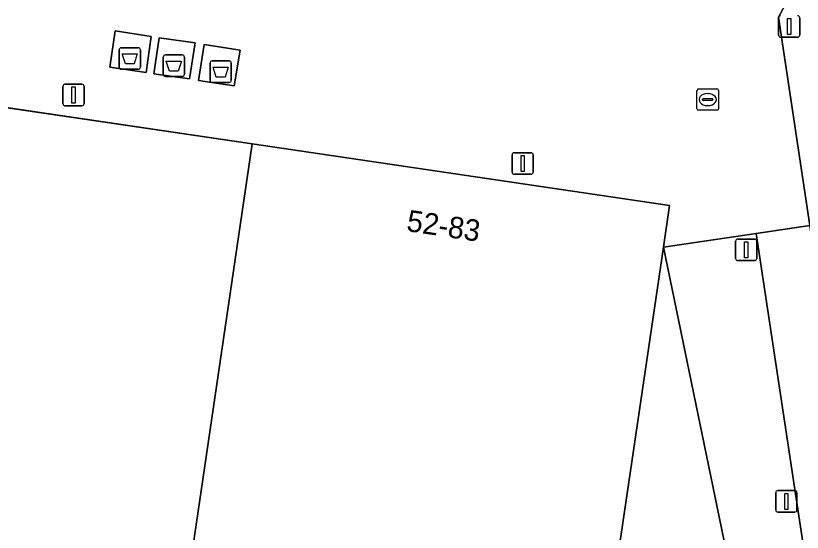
# Model space of a CAD drawing. Extents: x 164148 to 165261, y 382513 to 383432.
# Drawn here: x 164328.88 to 164365.49, y 383093.19 to 383117.26 of the extents above; entities that cross this region are included whole.
import ezdxf

# ---------------------------------------------------------------- set-up
doc = ezdxf.new("R2010")
doc.units = 0
for name, color, linetype in [('IMGEO_Afval_apart_plaats', 7, 'Continuous'), ('IMGEO_Brandkraan', 7, 'Continuous'), ('IMGEO_Groenvoorziening', 7, 'Continuous'), ('IMGEO_Lichtmast', 7, 'Continuous'), ('IMGEO_Muur', 7, 'Continuous'), ('IMGEO_Pand', 7, 'Continuous'), ('IMGEO_Pand_nummerreeks', 7, 'Continuous'), ('IMGEO_Verkeersbordpaal', 7, 'Continuous'), ('IMGEO_Voetgangersgebied_open', 7, 'Continuous'), ('IMGEO_Voetpad_gesloten', 7, 'Continuous'), ('IMGEO_Voetpad_open', 7, 'Continuous')]:
    doc.layers.add(name, color=color, linetype=linetype)

msp = doc.modelspace()

# ---------------------------------------------------------------- linework, layer by layer
at = {"layer": 'IMGEO_Afval_apart_plaats'}
for p, q in [((164333.694, 383114.864), (164333.694, 383115.664)), ((164333.694, 383115.664), (164333.694, 383114.864)), ((164333.794, 383115.764), (164334.584, 383115.764)), ((164334.584, 383115.764), (164333.794, 383115.764)), ((164334.684, 383115.664), (164334.684, 383114.864)), ((164334.684, 383114.864), (164334.684, 383115.664)), ((164335.748, 383114.529), (164335.748, 383115.329)), ((164335.748, 383115.329), (164335.748, 383114.529)), ((164335.848, 383115.429), (164336.638, 383115.429)), ((164336.638, 383115.429), (164335.848, 383115.429)), ((164336.738, 383115.329), (164336.738, 383114.529)), ((164336.738, 383114.529), (164336.738, 383115.329)), ((164337.928, 383114.252), (164337.928, 383115.052)), ((164337.928, 383115.052), (164337.928, 383114.252)), ((164338.028, 383115.152), (164338.818, 383115.152)), ((164338.818, 383115.152), (164338.028, 383115.152)), ((164338.918, 383115.052), (164338.918, 383114.252)), ((164338.918, 383114.252), (164338.918, 383115.052)), ((164334.584, 383114.764), (164333.794, 383114.764)), ((164333.794, 383114.764), (164334.584, 383114.764)), ((164336.638, 383114.429), (164335.848, 383114.429)), ((164335.848, 383114.429), (164336.638, 383114.429)), ((164338.818, 383114.152), (164338.028, 383114.152)), ((164338.028, 383114.152), (164338.818, 383114.152))]:
    msp.add_line(p, q, dxfattribs=at)
for points in [[(164333.837, 383115.478), (164334.541, 383115.478), (164334.392, 383115.008), (164333.986, 383115.008), (164333.837, 383115.478)], [(164335.891, 383115.143), (164336.595, 383115.143), (164336.446, 383114.673), (164336.04, 383114.673), (164335.891, 383115.143)], [(164338.071, 383114.866), (164338.775, 383114.866), (164338.626, 383114.396), (164338.22, 383114.396), (164338.071, 383114.866)]]:
    msp.add_lwpolyline(points, dxfattribs=at)
for centre, start, end in [((164333.794, 383115.664), 90, 180), ((164333.794, 383115.664), 90, 180), ((164334.584, 383115.664), 0, 90), ((164334.584, 383115.664), 360, 90), ((164335.848, 383115.329), 90, 180), ((164335.848, 383115.329), 90, 180), ((164336.638, 383115.329), 0, 90), ((164336.638, 383115.329), 360, 90), ((164333.794, 383114.864), 180, 270), ((164333.794, 383114.864), 180, 270), ((164334.584, 383114.864), 270, 0), ((164334.584, 383114.864), 270, 0), ((164338.028, 383115.052), 90, 180), ((164338.028, 383115.052), 90, 180), ((164338.818, 383115.052), 0, 90), ((164338.818, 383115.052), 360, 90), ((164335.848, 383114.529), 180, 270), ((164335.848, 383114.529), 180, 270), ((164336.638, 383114.529), 270, 0), ((164336.638, 383114.529), 270, 0), ((164338.028, 383114.252), 180, 270), ((164338.028, 383114.252), 180, 270), ((164338.818, 383114.252), 270, 0), ((164338.818, 383114.252), 270, 0)]:
    msp.add_arc(centre, 0.1, start, end, dxfattribs=at)
at = {"layer": 'IMGEO_Brandkraan'}
for p, q in [((164360.593, 383112.923), (164360.593, 383113.775)), ((164360.668, 383113.849), (164361.52, 383113.849)), ((164361.594, 383113.775), (164361.594, 383112.923)), ((164360.852, 383113.343), (164360.852, 383113.355)), ((164360.895, 383113.392), (164361.293, 383113.392)), ((164361.081, 383113.629), (164361.106, 383113.629)), ((164361.336, 383113.355), (164361.336, 383113.343)), ((164361.29, 383113.306), (164360.892, 383113.306)), ((164361.104, 383113.069), (164361.079, 383113.069)), ((164361.52, 383112.849), (164360.668, 383112.849))]:
    msp.add_line(p, q, dxfattribs=at)
for points in [[(164360.593, 383112.923), (164360.593, 383113.775)], [(164360.668, 383113.849), (164361.52, 383113.849)], [(164361.594, 383113.775), (164361.594, 383112.923)], [(164361.52, 383112.849), (164360.668, 383112.849)]]:
    msp.add_lwpolyline(points, dxfattribs=at)
for centre, radius, start, end in [((164360.67, 383113.773), 0.0765, 91.552, 178.448), ((164360.67, 383113.773), 0.0765, 91.552, 178.448), ((164361.518, 383113.773), 0.0765, 1.552, 88.448), ((164361.518, 383113.773), 0.0765, 1.552, 88.448), ((164360.892, 383113.352), 0.0403, 85.8775, 175.7526), ((164360.889, 383113.342), 0.0366, 178.938, 274.7102), ((164361.293, 383113.349), 0.043, 264.8664, 352.4533), ((164361.297, 383113.354), 0.0386, 1.7309, 96.639), ((164360.67, 383112.925), 0.0765, 181.552, 268.448), ((164360.67, 383112.925), 0.0765, 181.552, 268.448), ((164361.518, 383112.925), 0.0765, 271.552, 358.448), ((164361.518, 383112.925), 0.0765, 271.552, 358.448)]:
    msp.add_arc(centre, radius, start, end, dxfattribs=at)
for centre, major_axis, ratio, start_param, end_param in [((164361.08, 383113.349), (-0.387, 0.002), 0.722429, 4.712389, 7.853982), ((164361.105, 383113.349), (-0.39, 0.002), 0.717154, 1.570796, 4.712389)]:
    msp.add_ellipse(centre, major_axis=major_axis, ratio=ratio, start_param=start_param, end_param=end_param, dxfattribs=at)
at = {"layer": 'IMGEO_Groenvoorziening'}
for points in [[(164384.016, 383152.889), (164372.909, 383132.94), (164364.381, 383117.193), (164365.844, 383107.485), (164374.414, 383051.19), (164377.4, 383050.755), (164378.916, 383061.2), (164399.172, 383200.803), (164390.354, 383202.053), (164390.119, 383199.218), (164386.886, 383161.611)], [(164254.571, 383078.324), (164255.594, 383087.219), (164253.324, 383078.548), (164251.222, 383070.415), (164371.573, 383052.659), (164363.352, 383107.117), (164359.03, 383106.478), (164362.538, 383089.476), (164360.08, 383065.785)], [(164360.08, 383065.785), (164362.538, 383089.476), (164359.03, 383106.478), (164352.923, 383064.994), (164333.515, 383067.867), (164279.36, 383075.889), (164259.944, 383078.76), (164263.913, 383105.479), (164260.71, 383106.327), (164260.334, 383104.906), (164262.702, 383104.279), (164262.093, 383101.978), (164259.628, 383102.631), (164255.594, 383087.219), (164254.571, 383078.324)]]:
    msp.add_lwpolyline(points, dxfattribs=at)
at = {"layer": 'IMGEO_Lichtmast'}
for p, q in [((164364.387, 383116.356), (164364.387, 383117.156)), ((164364.387, 383117.156), (164364.387, 383116.356)), ((164365.377, 383117.156), (164365.377, 383116.356)), ((164365.377, 383116.356), (164365.377, 383117.156)), ((164365.277, 383116.256), (164364.487, 383116.256)), ((164364.487, 383116.256), (164365.277, 383116.256)), ((164331.177, 383114.063), (164331.967, 383114.063)), ((164331.967, 383114.063), (164331.177, 383114.063)), ((164331.077, 383113.163), (164331.077, 383113.963)), ((164331.077, 383113.963), (164331.077, 383113.163)), ((164332.067, 383113.963), (164332.067, 383113.163)), ((164332.067, 383113.163), (164332.067, 383113.963)), ((164331.967, 383113.063), (164331.177, 383113.063)), ((164331.177, 383113.063), (164331.967, 383113.063)), ((164351.983, 383109.973), (164351.983, 383110.773)), ((164351.983, 383110.773), (164351.983, 383109.973)), ((164352.083, 383110.873), (164352.873, 383110.873)), ((164352.873, 383110.873), (164352.083, 383110.873)), ((164352.973, 383110.773), (164352.973, 383109.973)), ((164352.973, 383109.973), (164352.973, 383110.773)), ((164352.873, 383109.873), (164352.083, 383109.873)), ((164352.083, 383109.873), (164352.873, 383109.873)), ((164364.256, 383094.231), (164364.256, 383095.031)), ((164364.256, 383095.031), (164364.256, 383094.231)), ((164364.356, 383095.131), (164365.146, 383095.131)), ((164365.146, 383095.131), (164364.356, 383095.131)), ((164365.246, 383095.031), (164365.246, 383094.231)), ((164365.246, 383094.231), (164365.246, 383095.031)), ((164365.146, 383094.131), (164364.356, 383094.131)), ((164364.356, 383094.131), (164365.146, 383094.131))]:
    msp.add_line(p, q, dxfattribs=at)
for points in [[(164364.807, 383117.131), (164364.957, 383117.131), (164364.957, 383116.381), (164364.807, 383116.381), (164364.807, 383117.131)], [(164331.497, 383113.938), (164331.647, 383113.938), (164331.647, 383113.188), (164331.497, 383113.188), (164331.497, 383113.938)], [(164352.403, 383110.748), (164352.553, 383110.748), (164352.553, 383109.998), (164352.403, 383109.998), (164352.403, 383110.748)], [(164364.676, 383095.006), (164364.826, 383095.006), (164364.826, 383094.256), (164364.676, 383094.256), (164364.676, 383095.006)]]:
    msp.add_lwpolyline(points, dxfattribs=at)
for centre, start, end in [((164364.487, 383117.156), 90, 180), ((164364.487, 383117.156), 90, 180), ((164365.277, 383117.156), 0, 90), ((164365.277, 383117.156), 360, 90), ((164364.487, 383116.356), 180, 270), ((164364.487, 383116.356), 180, 270), ((164365.277, 383116.356), 270, 0), ((164365.277, 383116.356), 270, 0), ((164331.177, 383113.963), 90, 180), ((164331.177, 383113.963), 90, 180), ((164331.967, 383113.963), 0, 90), ((164331.967, 383113.963), 360, 90), ((164331.177, 383113.163), 180, 270), ((164331.177, 383113.163), 180, 270), ((164331.967, 383113.163), 270, 0), ((164331.967, 383113.163), 270, 0), ((164352.083, 383110.773), 90, 180), ((164352.083, 383110.773), 90, 180), ((164352.873, 383110.773), 0, 90), ((164352.873, 383110.773), 360, 90), ((164352.083, 383109.973), 180, 270), ((164352.083, 383109.973), 180, 270), ((164352.873, 383109.973), 270, 0), ((164352.873, 383109.973), 270, 0), ((164364.356, 383095.031), 90, 180), ((164364.356, 383095.031), 90, 180), ((164365.146, 383095.031), 0, 90), ((164365.146, 383095.031), 360, 90), ((164364.356, 383094.231), 180, 270), ((164364.356, 383094.231), 180, 270), ((164365.146, 383094.231), 270, 0), ((164365.146, 383094.231), 270, 0)]:
    msp.add_arc(centre, 0.1, start, end, dxfattribs=at)
at = {"layer": 'IMGEO_Muur'}
msp.add_lwpolyline([(164339.895, 383111.289), (164323.49, 383113.707), (164285.133, 383115.032)], dxfattribs=at)
at = {"layer": 'IMGEO_Pand'}
msp.add_lwpolyline([(164333.515, 383067.867), (164352.923, 383064.994), (164359.03, 383106.478), (164359.314, 383108.411), (164339.895, 383111.289)], close=True, dxfattribs=at)
at = {"layer": 'IMGEO_Verkeersbordpaal'}
for p, q in [((164362.388, 383105.947), (164362.388, 383106.747)), ((164362.388, 383106.747), (164362.388, 383105.947)), ((164362.488, 383106.847), (164363.278, 383106.847)), ((164363.278, 383106.847), (164362.488, 383106.847)), ((164363.378, 383106.747), (164363.378, 383105.947)), ((164363.378, 383105.947), (164363.378, 383106.747)), ((164363.278, 383105.847), (164362.488, 383105.847)), ((164362.488, 383105.847), (164363.278, 383105.847))]:
    msp.add_line(p, q, dxfattribs=at)
msp.add_lwpolyline([(164362.808, 383106.722), (164362.958, 383106.722), (164362.958, 383105.972), (164362.808, 383105.972), (164362.808, 383106.722)], dxfattribs=at)
for centre, start, end in [((164362.488, 383106.747), 90, 180), ((164362.488, 383106.747), 90, 180), ((164363.278, 383106.747), 0, 90), ((164363.278, 383106.747), 360, 90), ((164362.488, 383105.947), 180, 270), ((164362.488, 383105.947), 180, 270), ((164363.278, 383105.947), 270, 0), ((164363.278, 383105.947), 270, 0)]:
    msp.add_arc(centre, 0.1, start, end, dxfattribs=at)
at = {"layer": 'IMGEO_Voetgangersgebied_open'}
msp.add_lwpolyline([(164265.645, 383117.134), (164285.339, 383116.427), (164285.133, 383115.032), (164320.921, 383113.796), (164320.978, 383115.454), (164287.548, 383116.606), (164287.559, 383116.911), (164315.223, 383115.956), (164321.928, 383115.724), (164322.101, 383121.092), (164327.897, 383120.914), (164327.706, 383115.215), (164324.116, 383115.346), (164324.053, 383113.624), (164339.895, 383111.289), (164359.314, 383108.411), (164359.03, 383106.478), (164363.352, 383107.117), (164365.844, 383107.485), (164364.381, 383117.193), (164372.909, 383132.94)], dxfattribs=at)
for points in [[(164335.186, 383116.285), (164334.949, 383114.606), (164333.265, 383114.859), (164333.519, 383116.546)], [(164337.239, 383115.986), (164336.976, 383114.308), (164335.318, 383114.548), (164335.558, 383116.223)], [(164339.335, 383115.65), (164339.057, 383113.99), (164337.389, 383114.244), (164337.649, 383115.918)]]:
    msp.add_lwpolyline(points, close=True, dxfattribs=at)
at = {"layer": 'IMGEO_Voetpad_gesloten'}
for points in [[(164335.186, 383116.285), (164333.519, 383116.546), (164333.265, 383114.859), (164334.949, 383114.606)], [(164337.239, 383115.986), (164335.558, 383116.223), (164335.318, 383114.548), (164336.976, 383114.308)], [(164339.335, 383115.65), (164337.649, 383115.918), (164337.389, 383114.244), (164339.057, 383113.99)], [(164374.414, 383051.19), (164365.844, 383107.485), (164363.352, 383107.117), (164371.573, 383052.659), (164371.722, 383051.672)]]:
    msp.add_lwpolyline(points, close=True, dxfattribs=at)
at = {"layer": 'IMGEO_Voetpad_open'}
msp.add_lwpolyline([(164339.895, 383111.289), (164324.053, 383113.624), (164323.49, 383113.707), (164320.921, 383113.796), (164285.133, 383115.032), (164279.36, 383075.889), (164333.515, 383067.867)], close=True, dxfattribs=at)

# ---------------------------------------------------------------- texts
at = {"layer": 'IMGEO_Pand_nummerreeks'}
msp.add_text('52-83', height=1, rotation=351.5131, dxfattribs=at).set_placement((164347.038, 383107.23))

doc.saveas('drawing.dxf')
